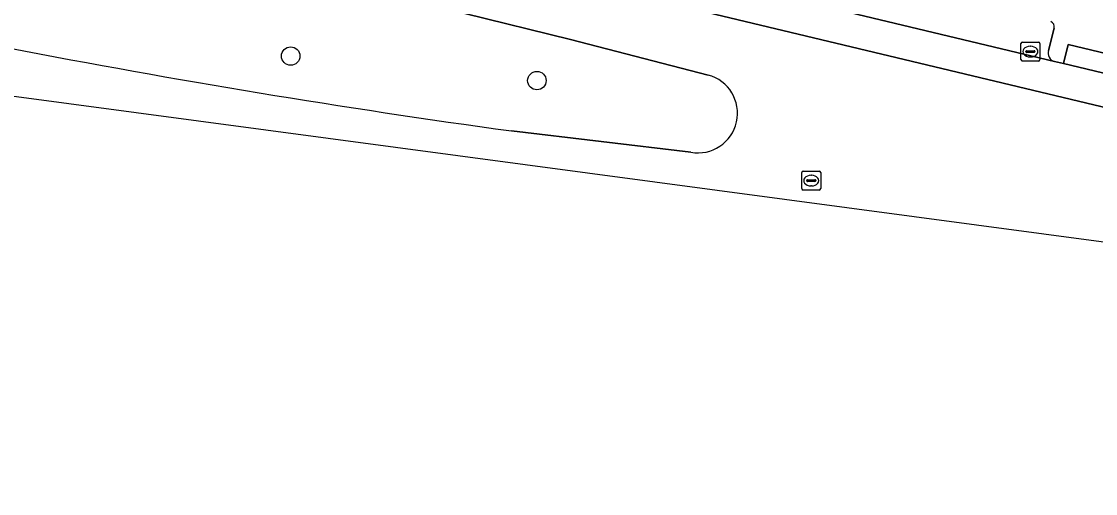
# Model space of a CAD drawing. Extents: x 162026 to 163502, y 387295 to 388169.
# Drawn here: x 162389.2 to 162446.1, y 387368.3 to 387393.2 of the extents above; entities that cross this region are included whole.
import ezdxf

# ---------------------------------------------------------------- set-up
doc = ezdxf.new("R2010")
doc.units = 0
for name, color, linetype in [('IMGEO_Berm_groen', 7, 'Continuous'), ('IMGEO_Boom', 7, 'Continuous'), ('IMGEO_Kolk', 7, 'Continuous'), ('IMGEO_Parkeervlak_open', 7, 'Continuous'), ('IMGEO_Rijbaan_lokaal_gesloten', 7, 'Continuous'), ('IMGEO_Rijbaan_lokaal_open', 7, 'Continuous'), ('IMGEO_Rioolput', 7, 'Continuous'), ('IMGEO_Voetpad_gesloten', 7, 'Continuous'), ('IMGEO_Voetpad_open', 7, 'Continuous')]:
    doc.layers.add(name, color=color, linetype=linetype)

msp = doc.modelspace()

# ---------------------------------------------------------------- linework, layer by layer
at = {"layer": 'IMGEO_Berm_groen'}
for points in [[(162425.53, 387390.413), (162418.248, 387392.291), (162412.634, 387393.669), (162405.374, 387395.373), (162398.853, 387396.753), (162376.793, 387401.271)], [(162415.106, 387387.454), (162424.617, 387386.324)]]:
    msp.add_lwpolyline(points, dxfattribs=at)
for centre, radius, start, end in [((162482.945, 387881.492), 498.674, 259.07678, 262.18127), ((162424.991, 387388.387), 2.097, 259.7128, 75.1139)]:
    msp.add_arc(centre, radius, start, end, dxfattribs=at)
at = {"layer": 'IMGEO_Boom'}
for centre in [(162403.416, 387391.416), (162416.459, 387390.119)]:
    msp.add_circle(centre, 0.489, dxfattribs=at)
at = {"layer": 'IMGEO_Kolk'}
for p, q in [((162442.178, 387392.153), (162443.03, 387392.153)), ((162442.103, 387391.227), (162442.103, 387392.079)), ((162442.362, 387391.647), (162442.362, 387391.659)), ((162442.8, 387391.61), (162442.402, 387391.61)), ((162442.405, 387391.696), (162442.803, 387391.696)), ((162442.591, 387391.933), (162442.616, 387391.933)), ((162442.846, 387391.659), (162442.846, 387391.647)), ((162443.104, 387392.079), (162443.104, 387391.227)), ((162443.03, 387391.153), (162442.178, 387391.153)), ((162442.614, 387391.373), (162442.589, 387391.373))]:
    msp.add_line(p, q, dxfattribs=at)
for points in [[(162442.178, 387392.153), (162443.03, 387392.153)], [(162442.103, 387391.227), (162442.103, 387392.079)], [(162443.104, 387392.079), (162443.104, 387391.227)], [(162443.03, 387391.153), (162442.178, 387391.153)]]:
    msp.add_lwpolyline(points, dxfattribs=at)
for centre, radius, start, end in [((162442.18, 387392.077), 0.0765, 91.552, 178.448), ((162442.18, 387392.077), 0.0765, 91.552, 178.448), ((162443.028, 387392.077), 0.0765, 1.552, 88.448), ((162443.028, 387392.077), 0.0765, 1.552, 88.448), ((162442.402, 387391.656), 0.0403, 85.8775, 175.7526), ((162442.399, 387391.646), 0.0366, 178.938, 274.7102), ((162442.803, 387391.653), 0.043, 264.8664, 352.4533), ((162442.807, 387391.658), 0.0386, 1.7309, 96.639), ((162442.18, 387391.229), 0.0765, 181.552, 268.448), ((162442.18, 387391.229), 0.0765, 181.552, 268.448), ((162443.028, 387391.229), 0.0765, 271.552, 358.448), ((162443.028, 387391.229), 0.0765, 271.552, 358.448)]:
    msp.add_arc(centre, radius, start, end, dxfattribs=at)
for centre, major_axis, ratio, start_param, end_param in [((162442.59, 387391.653), (-0.387, 0.002), 0.722429, 4.712389, 7.853982), ((162442.615, 387391.653), (-0.39, 0.002), 0.717154, 1.570796, 4.712389)]:
    msp.add_ellipse(centre, major_axis=major_axis, ratio=ratio, start_param=start_param, end_param=end_param, dxfattribs=at)
at = {"layer": 'IMGEO_Parkeervlak_open'}
for points in [[(162390.534, 387403.927), (162390.78, 387403.852), (162398.449, 387402.001), (162443.887, 387391.121)], [(162443.572, 387391.714), (162443.871, 387392.89)]]:
    msp.add_lwpolyline(points, dxfattribs=at)
for centre, radius, start, end in [((162443.547, 387392.952), 0.33, 349.0878, 63.3985), ((162444.02, 387391.572), 0.47, 162.399, 253.5552)]:
    msp.add_arc(centre, radius, start, end, dxfattribs=at)
at = {"layer": 'IMGEO_Rijbaan_lokaal_gesloten'}
for points in [[(162381.722, 387407.605), (162380.574, 387405.433), (162389.995, 387402.241), (162400.227, 387399.776), (162452.771, 387387.216), (162481.027, 387380.405)], [(162453.238, 387388.898), (162452.182, 387389.149), (162444.366, 387391.024), (162443.887, 387391.121), (162398.449, 387402.001), (162390.78, 387403.852), (162390.534, 387403.927), (162390.026, 387404.153), (162383.903, 387406.679)]]:
    msp.add_lwpolyline(points, dxfattribs=at)
at = {"layer": 'IMGEO_Rijbaan_lokaal_open'}
for points in [[(162379.984, 387404.638), (162377.378, 387405.275), (162376.52, 387401.378), (162376.494, 387401.259), (162376.793, 387401.271), (162398.853, 387396.753), (162405.374, 387395.373), (162412.634, 387393.669), (162418.248, 387392.291), (162425.53, 387390.413)], [(162481.027, 387380.405), (162452.771, 387387.216), (162400.227, 387399.776), (162389.995, 387402.241), (162380.574, 387405.433)], [(162388.45, 387391.853), (162377.842, 387394.075), (162376.939, 387394.301), (162376.19, 387390.853), (162376.19, 387390.853), (162381.469, 387390.258), (162453.483, 387380.638), (162463.978, 387379.236), (162499.096, 387375.311), (162499.096, 387375.311), (162509.658, 387374.162), (162563.988, 387368.254)], [(162424.617, 387386.324), (162415.106, 387387.454)]]:
    msp.add_lwpolyline(points, dxfattribs=at)
for centre, radius, start, end in [((162482.945, 387881.492), 498.674, 259.07678, 262.18127), ((162424.991, 387388.387), 2.097, 259.7128, 75.1139)]:
    msp.add_arc(centre, radius, start, end, dxfattribs=at)
at = {"layer": 'IMGEO_Rioolput'}
for p, q in [((162430.569, 387385.322), (162431.421, 387385.322)), ((162430.494, 387384.396), (162430.494, 387385.248)), ((162430.753, 387384.816), (162430.753, 387384.828)), ((162431.191, 387384.779), (162430.793, 387384.779)), ((162430.796, 387384.865), (162431.194, 387384.865)), ((162430.982, 387385.102), (162431.007, 387385.102)), ((162431.237, 387384.828), (162431.237, 387384.816)), ((162431.495, 387385.248), (162431.495, 387384.396)), ((162431.421, 387384.322), (162430.569, 387384.322)), ((162431.005, 387384.542), (162430.98, 387384.542))]:
    msp.add_line(p, q, dxfattribs=at)
for points in [[(162430.569, 387385.322), (162431.421, 387385.322)], [(162430.494, 387384.396), (162430.494, 387385.248)], [(162431.495, 387385.248), (162431.495, 387384.396)], [(162431.421, 387384.322), (162430.569, 387384.322)]]:
    msp.add_lwpolyline(points, dxfattribs=at)
for centre, radius, start, end in [((162430.571, 387385.246), 0.0765, 91.552, 178.448), ((162430.571, 387385.246), 0.0765, 91.552, 178.448), ((162431.419, 387385.246), 0.0765, 1.552, 88.448), ((162431.419, 387385.246), 0.0765, 1.552, 88.448), ((162430.793, 387384.825), 0.0403, 85.8775, 175.7526), ((162430.79, 387384.815), 0.0366, 178.938, 274.7102), ((162431.194, 387384.822), 0.043, 264.8664, 352.4533), ((162431.198, 387384.827), 0.0386, 1.7309, 96.639), ((162430.571, 387384.398), 0.0765, 181.552, 268.448), ((162430.571, 387384.398), 0.0765, 181.552, 268.448), ((162431.419, 387384.398), 0.0765, 271.552, 358.448), ((162431.419, 387384.398), 0.0765, 271.552, 358.448)]:
    msp.add_arc(centre, radius, start, end, dxfattribs=at)
for centre, major_axis, ratio, start_param, end_param in [((162430.981, 387384.822), (-0.387, 0.002), 0.722429, 4.712389, 7.853982), ((162431.006, 387384.822), (-0.39, 0.002), 0.717154, 1.570796, 4.712389)]:
    msp.add_ellipse(centre, major_axis=major_axis, ratio=ratio, start_param=start_param, end_param=end_param, dxfattribs=at)
at = {"layer": 'IMGEO_Voetpad_gesloten'}
msp.add_lwpolyline([(162444.366, 387391.024), (162452.182, 387389.149), (162452.424, 387390.153), (162444.611, 387392.024)], close=True, dxfattribs=at)
at = {"layer": 'IMGEO_Voetpad_open'}
for points in [[(162443.871, 387392.89), (162443.572, 387391.714)], [(162443.887, 387391.121), (162444.366, 387391.024), (162444.611, 387392.024), (162452.424, 387390.153), (162452.182, 387389.149), (162453.238, 387388.898)]]:
    msp.add_lwpolyline(points, dxfattribs=at)
for centre, radius, start, end in [((162443.547, 387392.952), 0.33, 349.0878, 63.3985), ((162444.02, 387391.572), 0.47, 162.399, 253.5552)]:
    msp.add_arc(centre, radius, start, end, dxfattribs=at)

doc.saveas('drawing.dxf')
